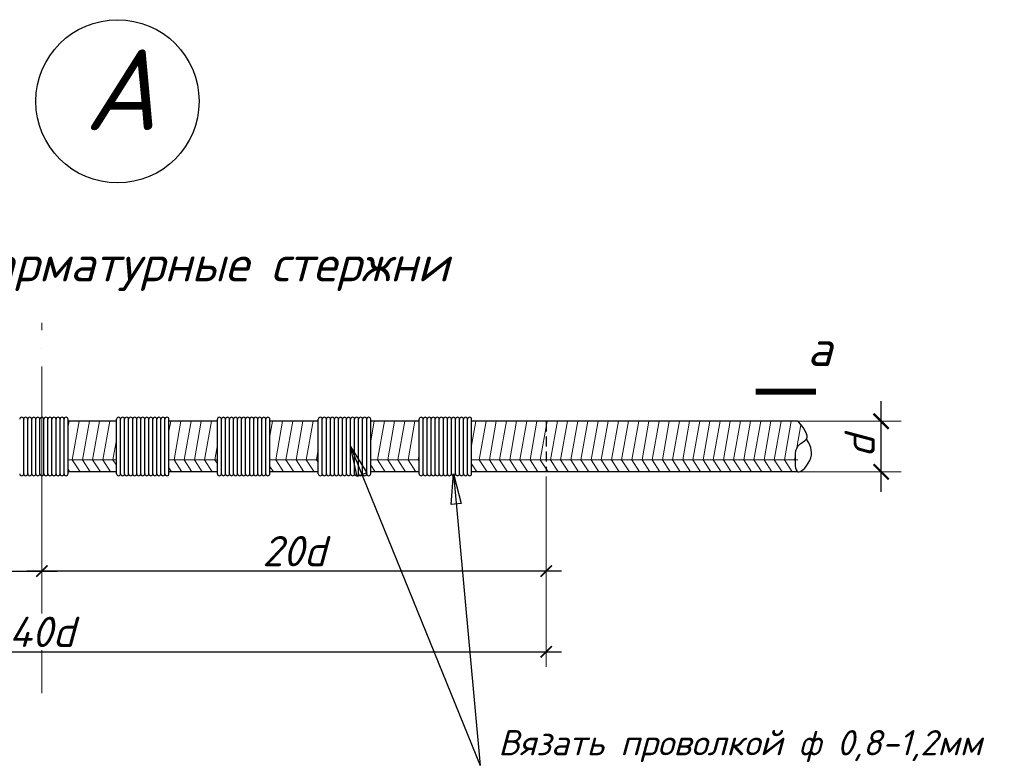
# Model space of a CAD drawing. Header units: millimetres. Extents: x -33345 to 4712671, y -3392 to 121473.
# Tile 629 of 656: x 3245497 to 3251139, y 50022 to 54289. Entities that reach past the tile are written whole.
import ezdxf
from ezdxf.enums import TextEntityAlignment as Align

# ---------------------------------------------------------------- set-up
doc = ezdxf.new("R2010")
doc.units = ezdxf.units.MM
doc.linetypes.add('ACAD_ISO04W100', pattern=[30, 24, -3, 0, -3])
doc.linetypes.add('HIDDEN', pattern=[0.375, 0.25, -0.125])
doc.layers.add('Text', color=250, linetype='Continuous')
doc.layers.add('размеры КЖ', color=7, linetype='Continuous')
doc.layers.add('Размеры1', color=252, linetype='Continuous', lineweight=15)
doc.styles.add('_text', font='isocpeui.ttf')
doc.styles.add('GOST 2.304', font='isocpeui.ttf')
doc.styles.add('ISOCPEUR', font='isocpeui.ttf', dxfattribs={"height": 300})
doc.dimstyles.new('SPDS$0', dxfattribs={"dimscale": 100, "dimtxt": 2.5, "dimasz": 1.5, "dimexe": 2, "dimexo": 0.625, "dimtad": 1, "dimdec": 0, "dimtxsty": 'GOST 2.304', "dimblk": '*U113', "dimcen": 0, "dimdle": 2, "dimclre": 256, "dimaunit": 1, "dimazin": 0, "dimtfac": 1, "dimtdec": 0, "dimtmove": 1, "dimatfit": 3, "dimfxl": 0.18, "dimtfill": 1, "dimtolj": 1, "dimtzin": 0, "dimlwe": -1, "dimarcsym": 0})

# ---------------------------------------------------------------- blocks, each defined once
blk = doc.blocks.new('_ArchTick')
at = {"color": 0, "linetype": 'ByBlock', "const_width": 0.15}
blk.add_lwpolyline([(-0.5, -0.5), (0.5, 0.5)], dxfattribs=at)
blk = doc.blocks.new('*D305')
at = {"layer": 'Defpoints', "color": 0, "ltscale": 100, "transparency": 16777216}
for p in [(-49982808.3, 22687862.4), (-49981802.7, 22687862.4), (-49982808.3, 22687362.4)]:
    blk.add_point(p, dxfattribs=at)
at = {"layer": 'Размеры1', "color": 0, "linetype": 'Continuous', "lineweight": -2, "ltscale": 100, "transparency": 16777216}
blk.add_line((-49981802.7, 22687162.4), (-49981802.7, 22688062.4), dxfattribs=at)
at = {"layer": 'Размеры1', "linetype": 'Continuous', "ltscale": 100, "transparency": 16777216}
for p, q in [((-49982745.8, 22687862.4), (-49981602.7, 22687862.4)), ((-49982745.8, 22687362.4), (-49981602.7, 22687362.4))]:
    blk.add_line(p, q, dxfattribs=at)
at = {"layer": 'Размеры1', "color": 0, "ltscale": 100, "transparency": 16777216, "insert": (-49982015.2, 22687612.4), "char_height": 300, "attachment_point": 5, "rotation": 90, "style": 'ISOCPEUR', "bg_fill": 3, "box_fill_scale": 1.1, "bg_fill_color": 256, "bg_fill_true_color": 13158600, "bg_fill_transparency": 0}
blk.add_mtext('\\A1;d', dxfattribs=at)
at = {"layer": 'Размеры1', "color": 0, "lineweight": -2, "ltscale": 100, "transparency": 16777216, "xscale": 150, "yscale": 150, "zscale": 150}
for p, rotation in [((-49981802.7, 22687862.4), 90), ((-49981802.7, 22687362.4), 270)]:
    blk.add_blockref('_ArchTick', p, dxfattribs=dict(at, rotation=rotation))
blk = doc.blocks.new('*U113')
at = {"color": 0, "linetype": 'ByBlock', "const_width": 0.15}
blk.add_lwpolyline([(-0.5, -0.5), (0.5, 0.5)], dxfattribs=at)
blk = doc.blocks.new('*D306')
at = {"layer": 'Defpoints', "color": 0, "ltscale": 100, "transparency": 16777216}
for p in [(-49995122.4, 22687362.4), (-49990122.4, 22687322.4), (-49990122.4, 22686378.5)]:
    blk.add_point(p, dxfattribs=at)
at = {"layer": 'Размеры1', "ltscale": 100, "transparency": 16777216}
for p, q in [((-49995122.4, 22687315.6), (-49995122.4, 22686228.5)), ((-49990122.4, 22687275.6), (-49990122.4, 22686228.5))]:
    blk.add_line(p, q, dxfattribs=at)
at = {"layer": 'Размеры1', "color": 0, "lineweight": -2, "ltscale": 100, "transparency": 16777216}
blk.add_line((-49995272.4, 22686378.5), (-49989972.4, 22686378.5), dxfattribs=at)
at = {"layer": 'Размеры1', "color": 0, "lineweight": -2, "ltscale": 100, "transparency": 16777216, "xscale": 112.5, "yscale": 112.5, "zscale": 112.5, "rotation": 180}
blk.add_blockref('_ArchTick', (-49995122.4, 22686378.5), dxfattribs=at)
at = {"layer": 'Размеры1', "color": 0, "lineweight": -2, "ltscale": 100, "transparency": 16777216, "xscale": 112.5, "yscale": 112.5, "zscale": 112.5}
blk.add_blockref('_ArchTick', (-49990122.4, 22686378.5), dxfattribs=at)
at = {"layer": 'Размеры1', "color": 0, "lineweight": 0, "ltscale": 100, "transparency": 16777216, "insert": (-49992622.4, 22686575.4), "char_height": 300, "attachment_point": 5, "style": 'ISOCPEUR', "bg_fill": 3, "box_fill_scale": 1.1, "bg_fill_color": 256, "bg_fill_true_color": 13158600, "bg_fill_transparency": 0}
blk.add_mtext('\\A1;2{\\fISOCPEUR|b0|i1|c186|p34;0d}', dxfattribs=at)
blk = doc.blocks.new('*D307')
at = {"layer": 'Defpoints', "color": 0, "ltscale": 100, "transparency": 16777216}
for p in [(-49985122.4, 22687362.4), (-49990122.4, 22687322.4), (-49990122.4, 22686378.5)]:
    blk.add_point(p, dxfattribs=at)
at = {"layer": 'Размеры1', "ltscale": 100, "transparency": 16777216}
for p, q in [((-49990122.4, 22687275.6), (-49990122.4, 22686228.5)), ((-49985122.4, 22687315.6), (-49985122.4, 22686228.5))]:
    blk.add_line(p, q, dxfattribs=at)
at = {"layer": 'Размеры1', "color": 0, "lineweight": -2, "ltscale": 100, "transparency": 16777216}
blk.add_line((-49984972.4, 22686378.5), (-49990272.4, 22686378.5), dxfattribs=at)
at = {"layer": 'Размеры1', "color": 0, "lineweight": -2, "ltscale": 100, "transparency": 16777216, "xscale": 112.5, "yscale": 112.5, "zscale": 112.5, "rotation": 180}
blk.add_blockref('_ArchTick', (-49990122.4, 22686378.5), dxfattribs=at)
at = {"layer": 'Размеры1', "color": 0, "lineweight": -2, "ltscale": 100, "transparency": 16777216, "xscale": 112.5, "yscale": 112.5, "zscale": 112.5}
blk.add_blockref('_ArchTick', (-49985122.4, 22686378.5), dxfattribs=at)
at = {"layer": 'Размеры1', "color": 0, "lineweight": 0, "ltscale": 100, "transparency": 16777216, "insert": (-49987622.4, 22686575.4), "char_height": 300, "attachment_point": 5, "style": 'ISOCPEUR', "bg_fill": 3, "box_fill_scale": 1.1, "bg_fill_color": 256, "bg_fill_true_color": 13158600, "bg_fill_transparency": 0}
blk.add_mtext('\\A1;2{\\fISOCPEUR|b0|i1|c186|p34;0d}', dxfattribs=at)
blk = doc.blocks.new('*D308')
at = {"layer": 'Defpoints', "color": 0, "ltscale": 100, "transparency": 16777216}
for p in [(-49995122.4, 22686562.4), (-49985122.4, 22686522.4), (-49985122.4, 22685578.5)]:
    blk.add_point(p, dxfattribs=at)
at = {"layer": 'Размеры1', "ltscale": 100, "transparency": 16777216}
for p, q in [((-49995122.4, 22686515.6), (-49995122.4, 22685428.5)), ((-49985122.4, 22686475.6), (-49985122.4, 22685428.5))]:
    blk.add_line(p, q, dxfattribs=at)
at = {"layer": 'Размеры1', "color": 0, "lineweight": -2, "ltscale": 100, "transparency": 16777216}
blk.add_line((-49995272.4, 22685578.5), (-49984972.4, 22685578.5), dxfattribs=at)
at = {"layer": 'Размеры1', "color": 0, "lineweight": -2, "ltscale": 100, "transparency": 16777216, "xscale": 112.5, "yscale": 112.5, "zscale": 112.5, "rotation": 180}
blk.add_blockref('_ArchTick', (-49995122.4, 22685578.5), dxfattribs=at)
at = {"layer": 'Размеры1', "color": 0, "lineweight": -2, "ltscale": 100, "transparency": 16777216, "xscale": 112.5, "yscale": 112.5, "zscale": 112.5}
blk.add_blockref('_ArchTick', (-49985122.4, 22685578.5), dxfattribs=at)
at = {"layer": 'Размеры1', "color": 0, "lineweight": 0, "ltscale": 100, "transparency": 16777216, "insert": (-49990122.4, 22685775.4), "char_height": 300, "attachment_point": 5, "style": 'ISOCPEUR', "bg_fill": 3, "box_fill_scale": 1.1, "bg_fill_color": 256, "bg_fill_true_color": 13158600, "bg_fill_transparency": 0}
blk.add_mtext('\\A1;4{\\fISOCPEUR|b0|i1|c186|p34;0d}', dxfattribs=at)
blk = doc.blocks.new('jsd')
at = {"color": 250, "linetype": 'ACAD_ISO04W100', "lineweight": 9, "ltscale": 60}
blk.add_line((-49990122.4, 22685167.2), (-49990122.4, 22688838.7), dxfattribs=at)
at = {"color": 250, "ltscale": 15}
for p, q in [((-49989902.4, 22687342.4), (-49989902.4, 22687882.4)), ((-49989902.4, 22687342.4), (-49989902.4, 22687882.4)), ((-49989862.4, 22687342.4), (-49989862.4, 22687882.4)), ((-49989382.4, 22687342.4), (-49989382.4, 22687882.4)), ((-49989342.4, 22687342.4), (-49989342.4, 22687882.4)), ((-49989342.4, 22687342.4), (-49989342.4, 22687882.4)), ((-49989302.4, 22687342.4), (-49989302.4, 22687882.4)), ((-49989302.4, 22687342.4), (-49989302.4, 22687882.4)), ((-49989262.4, 22687342.4), (-49989262.4, 22687882.4)), ((-49989262.4, 22687342.4), (-49989262.4, 22687882.4)), ((-49989222.4, 22687342.4), (-49989222.4, 22687882.4)), ((-49989222.4, 22687342.4), (-49989222.4, 22687882.4)), ((-49989182.4, 22687342.4), (-49989182.4, 22687882.4)), ((-49989182.4, 22687342.4), (-49989182.4, 22687882.4)), ((-49989142.4, 22687342.4), (-49989142.4, 22687882.4)), ((-49989142.4, 22687342.4), (-49989142.4, 22687882.4)), ((-49989102.4, 22687342.4), (-49989102.4, 22687882.4)), ((-49989102.4, 22687342.4), (-49989102.4, 22687882.4)), ((-49989062.4, 22687342.4), (-49989062.4, 22687882.4)), ((-49989062.4, 22687342.4), (-49989062.4, 22687882.4)), ((-49989022.4, 22687342.4), (-49989022.4, 22687882.4)), ((-49989022.4, 22687342.4), (-49989022.4, 22687882.4)), ((-49988982.4, 22687342.4), (-49988982.4, 22687882.4)), ((-49988982.4, 22687342.4), (-49988982.4, 22687882.4)), ((-49988942.4, 22687342.4), (-49988942.4, 22687882.4)), ((-49988942.4, 22687342.4), (-49988942.4, 22687882.4)), ((-49988902.4, 22687342.4), (-49988902.4, 22687882.4)), ((-49988902.4, 22687342.4), (-49988902.4, 22687882.4)), ((-49988862.4, 22687342.4), (-49988862.4, 22687882.4)), ((-49988862.4, 22687342.4), (-49988862.4, 22687882.4)), ((-49988382.4, 22687342.4), (-49988382.4, 22687882.4)), ((-49988342.4, 22687342.4), (-49988342.4, 22687882.4)), ((-49988342.4, 22687342.4), (-49988342.4, 22687882.4)), ((-49988302.4, 22687342.4), (-49988302.4, 22687882.4)), ((-49988302.4, 22687342.4), (-49988302.4, 22687882.4)), ((-49988262.4, 22687342.4), (-49988262.4, 22687882.4)), ((-49988262.4, 22687342.4), (-49988262.4, 22687882.4)), ((-49988222.4, 22687342.4), (-49988222.4, 22687882.4)), ((-49988222.4, 22687342.4), (-49988222.4, 22687882.4)), ((-49988182.4, 22687342.4), (-49988182.4, 22687882.4)), ((-49988182.4, 22687342.4), (-49988182.4, 22687882.4)), ((-49988142.4, 22687342.4), (-49988142.4, 22687882.4)), ((-49988142.4, 22687342.4), (-49988142.4, 22687882.4)), ((-49988102.4, 22687342.4), (-49988102.4, 22687882.4)), ((-49988102.4, 22687342.4), (-49988102.4, 22687882.4)), ((-49988062.4, 22687342.4), (-49988062.4, 22687882.4)), ((-49988062.4, 22687342.4), (-49988062.4, 22687882.4)), ((-49988022.4, 22687342.4), (-49988022.4, 22687882.4)), ((-49988022.4, 22687342.4), (-49988022.4, 22687882.4)), ((-49987982.4, 22687342.4), (-49987982.4, 22687882.4)), ((-49987982.4, 22687342.4), (-49987982.4, 22687882.4)), ((-49987942.4, 22687342.4), (-49987942.4, 22687882.4)), ((-49987942.4, 22687342.4), (-49987942.4, 22687882.4)), ((-49987902.4, 22687342.4), (-49987902.4, 22687882.4)), ((-49987902.4, 22687342.4), (-49987902.4, 22687882.4)), ((-49987862.4, 22687342.4), (-49987862.4, 22687882.4)), ((-49987862.4, 22687342.4), (-49987862.4, 22687882.4)), ((-49987382.4, 22687342.4), (-49987382.4, 22687882.4)), ((-49987342.4, 22687342.4), (-49987342.4, 22687882.4)), ((-49987342.4, 22687342.4), (-49987342.4, 22687882.4)), ((-49987302.4, 22687342.4), (-49987302.4, 22687882.4)), ((-49987302.4, 22687342.4), (-49987302.4, 22687882.4)), ((-49987262.4, 22687342.4), (-49987262.4, 22687882.4)), ((-49987262.4, 22687342.4), (-49987262.4, 22687882.4)), ((-49987222.4, 22687342.4), (-49987222.4, 22687882.4)), ((-49987222.4, 22687342.4), (-49987222.4, 22687882.4)), ((-49987182.4, 22687342.4), (-49987182.4, 22687882.4)), ((-49987182.4, 22687342.4), (-49987182.4, 22687882.4)), ((-49987142.4, 22687342.4), (-49987142.4, 22687882.4)), ((-49987142.4, 22687342.4), (-49987142.4, 22687882.4)), ((-49987102.4, 22687342.4), (-49987102.4, 22687882.4)), ((-49987102.4, 22687342.4), (-49987102.4, 22687882.4)), ((-49987062.4, 22687342.4), (-49987062.4, 22687882.4)), ((-49987062.4, 22687342.4), (-49987062.4, 22687882.4)), ((-49987022.4, 22687342.4), (-49987022.4, 22687882.4)), ((-49987022.4, 22687342.4), (-49987022.4, 22687882.4)), ((-49986982.4, 22687342.4), (-49986982.4, 22687882.4)), ((-49986982.4, 22687342.4), (-49986982.4, 22687882.4)), ((-49986942.4, 22687342.4), (-49986942.4, 22687882.4)), ((-49986942.4, 22687342.4), (-49986942.4, 22687882.4)), ((-49986902.4, 22687342.4), (-49986902.4, 22687882.4)), ((-49986902.4, 22687342.4), (-49986902.4, 22687882.4)), ((-49986862.4, 22687342.4), (-49986862.4, 22687882.4)), ((-49986862.4, 22687342.4), (-49986862.4, 22687882.4)), ((-49986382.4, 22687342.4), (-49986382.4, 22687882.4)), ((-49986342.4, 22687342.4), (-49986342.4, 22687882.4)), ((-49986342.4, 22687342.4), (-49986342.4, 22687882.4)), ((-49986302.4, 22687342.4), (-49986302.4, 22687882.4)), ((-49986302.4, 22687342.4), (-49986302.4, 22687882.4)), ((-49986262.4, 22687342.4), (-49986262.4, 22687882.4)), ((-49986262.4, 22687342.4), (-49986262.4, 22687882.4)), ((-49986222.4, 22687342.4), (-49986222.4, 22687882.4)), ((-49986222.4, 22687342.4), (-49986222.4, 22687882.4)), ((-49986182.4, 22687342.4), (-49986182.4, 22687882.4)), ((-49986182.4, 22687342.4), (-49986182.4, 22687882.4)), ((-49986142.4, 22687342.4), (-49986142.4, 22687882.4)), ((-49986142.4, 22687342.4), (-49986142.4, 22687882.4)), ((-49986102.4, 22687342.4), (-49986102.4, 22687882.4)), ((-49986102.4, 22687342.4), (-49986102.4, 22687882.4)), ((-49986062.4, 22687342.4), (-49986062.4, 22687882.4)), ((-49986062.4, 22687342.4), (-49986062.4, 22687882.4)), ((-49986022.4, 22687342.4), (-49986022.4, 22687882.4)), ((-49986022.4, 22687342.4), (-49986022.4, 22687882.4)), ((-49985982.4, 22687342.4), (-49985982.4, 22687882.4)), ((-49985982.4, 22687342.4), (-49985982.4, 22687882.4)), ((-49985942.4, 22687342.4), (-49985942.4, 22687882.4)), ((-49985942.4, 22687342.4), (-49985942.4, 22687882.4)), ((-49985902.4, 22687342.4), (-49985902.4, 22687882.4)), ((-49985902.4, 22687342.4), (-49985902.4, 22687882.4)), ((-49985862.4, 22687342.4), (-49985862.4, 22687882.4)), ((-49985862.4, 22687342.4), (-49985862.4, 22687882.4))]:
    blk.add_line(p, q, dxfattribs=at)
at = {"ltscale": 10}
blk.add_circle((-49989373.2, 22691034.5), 809.2, dxfattribs=at)
at = {"color": 250, "ltscale": 15}
for centre, start, end in [((-49990322.4, 22687882.4), 0, 180), ((-49990282.4, 22687882.4), 0, 180), ((-49990242.4, 22687882.4), 0, 180), ((-49990202.4, 22687882.4), 0, 180), ((-49990162.4, 22687882.4), 0, 180), ((-49990122.4, 22687882.4), 0, 180), ((-49990082.4, 22687882.4), 0, 180), ((-49990042.4, 22687882.4), 0, 180), ((-49990002.4, 22687882.4), 0, 180), ((-49989962.4, 22687882.4), 0, 180), ((-49989922.4, 22687882.4), 0, 180), ((-49989882.4, 22687882.4), 0, 180), ((-49989362.4, 22687882.4), 0, 180), ((-49989322.4, 22687882.4), 0, 180), ((-49989282.4, 22687882.4), 0, 180), ((-49989242.4, 22687882.4), 0, 180), ((-49989202.4, 22687882.4), 0, 180), ((-49989162.4, 22687882.4), 0, 180), ((-49989122.4, 22687882.4), 0, 180), ((-49989082.4, 22687882.4), 0, 180), ((-49989042.4, 22687882.4), 0, 180), ((-49989002.4, 22687882.4), 0, 180), ((-49988962.4, 22687882.4), 0, 180), ((-49988922.4, 22687882.4), 0, 180), ((-49988882.4, 22687882.4), 0, 180), ((-49988362.4, 22687882.4), 0, 180), ((-49988322.4, 22687882.4), 0, 180), ((-49988282.4, 22687882.4), 0, 180), ((-49988242.4, 22687882.4), 0, 180), ((-49988202.4, 22687882.4), 0, 180), ((-49988162.4, 22687882.4), 0, 180), ((-49988122.4, 22687882.4), 0, 180), ((-49988082.4, 22687882.4), 0, 180), ((-49988042.4, 22687882.4), 0, 180), ((-49988002.4, 22687882.4), 0, 180), ((-49987962.4, 22687882.4), 0, 180), ((-49987922.4, 22687882.4), 0, 180), ((-49987882.4, 22687882.4), 0, 180), ((-49987362.4, 22687882.4), 0, 180), ((-49987322.4, 22687882.4), 0, 180), ((-49987282.4, 22687882.4), 0, 180), ((-49987242.4, 22687882.4), 0, 180), ((-49987202.4, 22687882.4), 0, 180), ((-49987162.4, 22687882.4), 0, 180), ((-49987122.4, 22687882.4), 0, 180), ((-49987082.4, 22687882.4), 0, 180), ((-49987042.4, 22687882.4), 0, 180), ((-49987002.4, 22687882.4), 0, 180), ((-49986962.4, 22687882.4), 0, 180), ((-49986922.4, 22687882.4), 0, 180), ((-49986882.4, 22687882.4), 0, 180), ((-49986362.4, 22687882.4), 0, 180), ((-49986322.4, 22687882.4), 0, 180), ((-49986282.4, 22687882.4), 0, 180), ((-49986242.4, 22687882.4), 0, 180), ((-49986202.4, 22687882.4), 0, 180), ((-49986162.4, 22687882.4), 0, 180), ((-49986122.4, 22687882.4), 0, 180), ((-49986082.4, 22687882.4), 0, 180), ((-49986042.4, 22687882.4), 0, 180), ((-49986002.4, 22687882.4), 0, 180), ((-49985962.4, 22687882.4), 0, 180), ((-49985922.4, 22687882.4), 0, 180), ((-49985882.4, 22687882.4), 0, 180), ((-49989882.4, 22687342.4), 180, 0), ((-49989362.4, 22687342.4), 180, 0), ((-49989322.4, 22687342.4), 180, 0), ((-49989282.4, 22687342.4), 180, 0), ((-49989242.4, 22687342.4), 180, 0), ((-49989202.4, 22687342.4), 180, 0), ((-49989162.4, 22687342.4), 180, 0), ((-49989122.4, 22687342.4), 180, 0), ((-49989082.4, 22687342.4), 180, 0), ((-49989042.4, 22687342.4), 180, 0), ((-49989002.4, 22687342.4), 180, 0), ((-49988962.4, 22687342.4), 180, 0), ((-49988922.4, 22687342.4), 180, 0), ((-49988882.4, 22687342.4), 180, 0), ((-49988362.4, 22687342.4), 180, 0), ((-49988322.4, 22687342.4), 180, 0), ((-49988282.4, 22687342.4), 180, 0), ((-49988242.4, 22687342.4), 180, 0), ((-49988202.4, 22687342.4), 180, 0), ((-49988162.4, 22687342.4), 180, 0), ((-49988122.4, 22687342.4), 180, 0), ((-49988082.4, 22687342.4), 180, 0), ((-49988042.4, 22687342.4), 180, 0), ((-49988002.4, 22687342.4), 180, 0), ((-49987962.4, 22687342.4), 180, 0), ((-49987922.4, 22687342.4), 180, 0), ((-49987882.4, 22687342.4), 180, 0), ((-49987362.4, 22687342.4), 180, 0), ((-49987322.4, 22687342.4), 180, 0), ((-49987282.4, 22687342.4), 180, 0), ((-49987242.4, 22687342.4), 180, 0), ((-49987202.4, 22687342.4), 180, 0), ((-49987162.4, 22687342.4), 180, 0), ((-49987122.4, 22687342.4), 180, 0), ((-49987082.4, 22687342.4), 180, 0), ((-49987042.4, 22687342.4), 180, 0), ((-49987002.4, 22687342.4), 180, 0), ((-49986962.4, 22687342.4), 180, 0), ((-49986922.4, 22687342.4), 180, 0), ((-49986882.4, 22687342.4), 180, 0), ((-49986362.4, 22687342.4), 180, 0), ((-49986322.4, 22687342.4), 180, 0), ((-49986282.4, 22687342.4), 180, 0), ((-49986242.4, 22687342.4), 180, 0), ((-49986202.4, 22687342.4), 180, 0), ((-49986162.4, 22687342.4), 180, 0), ((-49986122.4, 22687342.4), 180, 0), ((-49986082.4, 22687342.4), 180, 0), ((-49986042.4, 22687342.4), 180, 0), ((-49986002.4, 22687342.4), 180, 0), ((-49985962.4, 22687342.4), 180, 0), ((-49985922.4, 22687342.4), 180, 0), ((-49985882.4, 22687342.4), 180, 0)]:
    blk.add_arc(centre, 20, start, end, dxfattribs=at)
at = {"layer": 'Text', "color": 250}
blk.add_lwpolyline([(-49983046.8, 22688155.2, 60, 60, 0), (-49982446.8, 22688155.2, 60, 60, 0), (-49982646.8, 22688155.2, 0, 80, 0), (-49982646.8, 22688555.2, 0, 0, 0), (-49982646.8, 22689222.8, 0, 0, 0)], format="xyseb", dxfattribs=at)
at = {"layer": 'размеры КЖ', "color": 250, "lineweight": 30}
for p, q in [((-49989382.4, 22687862.4), (-49989862.4, 22687862.4)), ((-49988382.4, 22687862.4), (-49988862.4, 22687862.4)), ((-49987382.4, 22687862.4), (-49987862.4, 22687862.4)), ((-49986382.4, 22687862.4), (-49986862.4, 22687862.4)), ((-49982629.3, 22687862.4), (-49985862.4, 22687862.4)), ((-49989382.4, 22687362.4), (-49989862.4, 22687362.4)), ((-49988382.4, 22687362.4), (-49988862.4, 22687362.4)), ((-49987382.4, 22687362.4), (-49987862.4, 22687362.4)), ((-49986382.4, 22687362.4), (-49986862.4, 22687362.4)), ((-49982629.3, 22687362.4), (-49985862.4, 22687362.4))]:
    blk.add_line(p, q, dxfattribs=at)
at = {"layer": 'размеры КЖ', "color": 250, "lineweight": 9}
for p, q in [((-49989862.4, 22687812.8), (-49989853.5, 22687862.4)), ((-49989821, 22687481.5), (-49989752.6, 22687862.4)), ((-49989720.1, 22687481.5), (-49989651.8, 22687862.4)), ((-49989619.3, 22687481.5), (-49989550.9, 22687862.4)), ((-49989518.4, 22687481.5), (-49989450.1, 22687862.4)), ((-49988862.4, 22687765.3), (-49988844.9, 22687862.4)), ((-49988812.4, 22687481.5), (-49988744.1, 22687862.4)), ((-49988711.6, 22687481.5), (-49988643.2, 22687862.4)), ((-49988610.7, 22687481.5), (-49988542.4, 22687862.4)), ((-49988509.9, 22687481.5), (-49988441.5, 22687862.4)), ((-49987862.4, 22687717.7), (-49987836.4, 22687862.4)), ((-49987803.9, 22687481.5), (-49987735.6, 22687862.4)), ((-49987703.1, 22687481.5), (-49987634.7, 22687862.4)), ((-49987602.2, 22687481.5), (-49987533.9, 22687862.4)), ((-49987501.3, 22687481.5), (-49987433, 22687862.4)), ((-49986862.4, 22687670.2), (-49986827.9, 22687862.4)), ((-49986795.4, 22687481.5), (-49986727, 22687862.4)), ((-49986694.5, 22687481.5), (-49986626.2, 22687862.4)), ((-49986593.7, 22687481.5), (-49986525.3, 22687862.4)), ((-49986492.8, 22687481.5), (-49986424.5, 22687862.4)), ((-49985862.4, 22687622.6), (-49985819.4, 22687862.4)), ((-49985786.8, 22687481.5), (-49985718.5, 22687862.4)), ((-49985686, 22687481.5), (-49985617.7, 22687862.4)), ((-49985585.1, 22687481.5), (-49985516.8, 22687862.4)), ((-49985484.3, 22687481.5), (-49985415.9, 22687862.4)), ((-49985383.4, 22687481.5), (-49985315.1, 22687862.4)), ((-49985282.6, 22687481.5), (-49985214.2, 22687862.4)), ((-49985181.7, 22687481.5), (-49985113.4, 22687862.4)), ((-49985080.9, 22687481.5), (-49985012.5, 22687862.4)), ((-49984980, 22687481.5), (-49984911.7, 22687862.4)), ((-49984879.2, 22687481.5), (-49984810.8, 22687862.4)), ((-49984778.3, 22687481.5), (-49984710, 22687862.4)), ((-49984677.5, 22687481.5), (-49984609.1, 22687862.4)), ((-49984576.6, 22687481.5), (-49984508.3, 22687862.4)), ((-49984475.8, 22687481.5), (-49984407.4, 22687862.4)), ((-49984374.9, 22687481.5), (-49984306.6, 22687862.4)), ((-49984274.1, 22687481.5), (-49984205.7, 22687862.4)), ((-49984173.2, 22687481.5), (-49984104.9, 22687862.4)), ((-49984072.3, 22687481.5), (-49984004, 22687862.4)), ((-49983971.5, 22687481.5), (-49983903.2, 22687862.4)), ((-49983870.6, 22687481.5), (-49983802.3, 22687862.4)), ((-49983769.8, 22687481.5), (-49983701.4, 22687862.4)), ((-49983668.9, 22687481.5), (-49983600.6, 22687862.4)), ((-49983568.1, 22687481.5), (-49983499.7, 22687862.4)), ((-49983467.2, 22687481.5), (-49983398.9, 22687862.4)), ((-49983366.4, 22687481.5), (-49983298, 22687862.4)), ((-49983265.5, 22687481.5), (-49983197.2, 22687862.4)), ((-49983164.7, 22687481.5), (-49983096.3, 22687862.4)), ((-49983063.8, 22687481.5), (-49982995.5, 22687862.4)), ((-49982963, 22687481.5), (-49982894.6, 22687862.4)), ((-49982862.1, 22687481.5), (-49982793.8, 22687862.4)), ((-49982761.3, 22687481.5), (-49982692.9, 22687862.4)), ((-49982639.4, 22687598.4), (-49982598.6, 22687825.9)), ((-49989417.6, 22687481.5), (-49989382.4, 22687677.5)), ((-49988409, 22687481.5), (-49988382.4, 22687630)), ((-49987400.5, 22687481.5), (-49987382.4, 22687582.5)), ((-49989382.4, 22687481.5), (-49989862.4, 22687481.5)), ((-49989821, 22687481.5), (-49989743.8, 22687362.4)), ((-49989720.1, 22687481.5), (-49989643, 22687362.4)), ((-49989619.3, 22687481.5), (-49989542.1, 22687362.4)), ((-49989518.4, 22687481.5), (-49989441.3, 22687362.4)), ((-49989417.6, 22687481.5), (-49989382.4, 22687427.2)), ((-49988382.4, 22687481.5), (-49988862.4, 22687481.5)), ((-49988812.4, 22687481.5), (-49988735.3, 22687362.4)), ((-49988711.6, 22687481.5), (-49988634.5, 22687362.4)), ((-49988610.7, 22687481.5), (-49988533.6, 22687362.4)), ((-49988509.9, 22687481.5), (-49988432.8, 22687362.4)), ((-49988409, 22687481.5), (-49988382.4, 22687440.4)), ((-49987382.4, 22687481.5), (-49987862.4, 22687481.5)), ((-49987803.9, 22687481.5), (-49987726.8, 22687362.4)), ((-49987703.1, 22687481.5), (-49987625.9, 22687362.4)), ((-49987602.2, 22687481.5), (-49987525.1, 22687362.4)), ((-49987501.3, 22687481.5), (-49987424.2, 22687362.4)), ((-49987400.5, 22687481.5), (-49987382.4, 22687453.6)), ((-49986382.4, 22687481.5), (-49986862.4, 22687481.5)), ((-49986795.4, 22687481.5), (-49986718.3, 22687362.4)), ((-49986694.5, 22687481.5), (-49986617.4, 22687362.4)), ((-49986593.7, 22687481.5), (-49986516.5, 22687362.4)), ((-49986492.8, 22687481.5), (-49986415.7, 22687362.4)), ((-49986392, 22687481.5), (-49986382.4, 22687534.9)), ((-49986392, 22687481.5), (-49986382.4, 22687466.7)), ((-49982629.3, 22687481.5), (-49985862.4, 22687481.5)), ((-49985786.8, 22687481.5), (-49985709.7, 22687362.4)), ((-49985686, 22687481.5), (-49985608.9, 22687362.4)), ((-49985585.1, 22687481.5), (-49985508, 22687362.4)), ((-49985484.3, 22687481.5), (-49985407.2, 22687362.4)), ((-49985383.4, 22687481.5), (-49985306.3, 22687362.4)), ((-49985282.6, 22687481.5), (-49985205.5, 22687362.4)), ((-49985181.7, 22687481.5), (-49985104.6, 22687362.4)), ((-49985080.9, 22687481.5), (-49985003.8, 22687362.4)), ((-49984980, 22687481.5), (-49984902.9, 22687362.4)), ((-49984879.2, 22687481.5), (-49984802, 22687362.4)), ((-49984778.3, 22687481.5), (-49984701.2, 22687362.4)), ((-49984677.5, 22687481.5), (-49984600.3, 22687362.4)), ((-49984576.6, 22687481.5), (-49984499.5, 22687362.4)), ((-49984475.8, 22687481.5), (-49984398.6, 22687362.4)), ((-49984374.9, 22687481.5), (-49984297.8, 22687362.4)), ((-49984274.1, 22687481.5), (-49984196.9, 22687362.4)), ((-49984173.2, 22687481.5), (-49984096.1, 22687362.4)), ((-49984072.3, 22687481.5), (-49983995.2, 22687362.4)), ((-49983971.5, 22687481.5), (-49983894.4, 22687362.4)), ((-49983870.6, 22687481.5), (-49983793.5, 22687362.4)), ((-49983769.8, 22687481.5), (-49983692.7, 22687362.4)), ((-49983668.9, 22687481.5), (-49983591.8, 22687362.4)), ((-49983568.1, 22687481.5), (-49983491, 22687362.4)), ((-49983467.2, 22687481.5), (-49983390.1, 22687362.4)), ((-49983366.4, 22687481.5), (-49983289.3, 22687362.4)), ((-49983265.5, 22687481.5), (-49983188.4, 22687362.4)), ((-49983164.7, 22687481.5), (-49983087.5, 22687362.4)), ((-49983063.8, 22687481.5), (-49982986.7, 22687362.4)), ((-49982963, 22687481.5), (-49982885.8, 22687362.4)), ((-49982862.1, 22687481.5), (-49982785, 22687362.4)), ((-49982761.3, 22687481.5), (-49982684.1, 22687362.4)), ((-49989862.4, 22687389.8), (-49989844.7, 22687362.4)), ((-49988862.4, 22687402.9), (-49988836.2, 22687362.4)), ((-49987862.4, 22687416.1), (-49987827.6, 22687362.4)), ((-49986862.4, 22687429.3), (-49986819.1, 22687362.4)), ((-49985862.4, 22687442.4), (-49985810.6, 22687362.4))]:
    blk.add_line(p, q, dxfattribs=at)
at = {"layer": 'размеры КЖ', "color": 250, "linetype": 'HIDDEN', "ltscale": 400}
blk.add_line((-49985122.4, 22687862.4), (-49985122.4, 22687362.4), dxfattribs=at)
at = {"layer": 'размеры КЖ', "color": 250, "lineweight": 15}
for q in [(-49982655.3, 22687509.9), (-49982655.9, 22687474.6)]:
    blk.add_line((-49982660.4, 22687481.5), q, dxfattribs=at)
at = {"layer": 'размеры КЖ', "color": 250, "lineweight": 30}
blk.add_spline([(-49982629.3, 22687862.4), (-49982546.1, 22687684.4), (-49982630.8, 22687611.3), (-49982655.2, 22687514.1), (-49982629.3, 22687362.4), (-49982499.9, 22687499.8), (-49982543.6, 22687692.6)], degree=3, dxfattribs=at)
at = {"color": 250, "linetype": 'Continuous', "lineweight": 0, "ltscale": 75, "style": 'ISOCPEUR'}
blk.add_text('Узел стыковки арматурные стержни ', height=350, dxfattribs=at).set_placement((-49994023.4, 22689249.7))
blk.add_text('а', height=350, dxfattribs=at).set_placement((-49982288.7, 22688760.6), align=Align.TOP_RIGHT)
at = {"insert": (-49989701.3, 22691549.5), "char_height": 800, "width": 1667.114, "attachment_point": 1, "style": '_text'}
blk.add_mtext('A', dxfattribs=at)
at = {"lineweight": 25, "ltscale": 100, "insert": (-49985597.6, 22684801.4), "char_height": 250, "width": 5100.568, "attachment_point": 1, "style": 'ISOCPEUR'}
blk.add_mtext('\\fISOCPEUR|b0|i1|c1|p34;\\W1.0000000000;\\T1.0000000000;\\o\\lВязать проволкой ф 0,8-1,2мм', dxfattribs=at)
at = {"layer": 'Размеры1', "color": 250, "ltscale": 100}
dim = blk.add_linear_dim(base=(-49981802.7, 22687862.4), p1=(-49982808.3, 22687362.4), p2=(-49982808.3, 22687862.4), angle=90, text='d', dimstyle='SPDS$0', override={"dimlfac": 1, "dimtxsty": 'ISOCPEUR', "dimblk1": 'ArchTick', "dimblk2": 'ArchTick', "dimsah": 1, "dimfxl": 500, "dimfxlon": 1, "dimtfill": 1, "dimtolj": 1}, dxfattribs=at)
dim.commit()
dim.dimension.update_dxf_attribs({"geometry": '*D305', "text_midpoint": (-49981802.7, 22687612.4), "dimtype": 129})
at = {"layer": 'Размеры1', "color": 250, "lineweight": 0, "ltscale": 100}
dim = blk.add_linear_dim(base=(-49990122.4, 22686378.5), p1=(-49995122.4, 22687362.4), p2=(-49990122.4, 22687322.4), text='2{\\fISOCPEUR|b0|i1|c186|p34;0d}', dimstyle='SPDS$0', override={"dimscale": 75, "dimlfac": 1, "dimtxsty": 'ISOCPEUR', "dimblk1": 'ArchTick', "dimblk2": 'ArchTick', "dimsah": 1, "dimtolj": 1}, dxfattribs=at)
dim.commit()
dim.dimension.update_dxf_attribs({"geometry": '*D306', "text_midpoint": (-49992622.4, 22686575.4)})
at = {"color": 250, "ltscale": 15}
for p, q in [((-49990302.4, 22687342.4), (-49990302.4, 22687882.4)), ((-49990302.4, 22687342.4), (-49990302.4, 22687882.4)), ((-49990262.4, 22687342.4), (-49990262.4, 22687882.4)), ((-49990262.4, 22687342.4), (-49990262.4, 22687882.4)), ((-49990222.4, 22687342.4), (-49990222.4, 22687882.4)), ((-49990222.4, 22687342.4), (-49990222.4, 22687882.4)), ((-49990182.4, 22687342.4), (-49990182.4, 22687882.4)), ((-49990182.4, 22687342.4), (-49990182.4, 22687882.4)), ((-49990142.4, 22687342.4), (-49990142.4, 22687882.4)), ((-49990142.4, 22687342.4), (-49990142.4, 22687882.4)), ((-49990102.4, 22687342.4), (-49990102.4, 22687882.4)), ((-49990102.4, 22687342.4), (-49990102.4, 22687882.4)), ((-49990062.4, 22687342.4), (-49990062.4, 22687882.4)), ((-49990062.4, 22687342.4), (-49990062.4, 22687882.4)), ((-49990022.4, 22687342.4), (-49990022.4, 22687882.4)), ((-49990022.4, 22687342.4), (-49990022.4, 22687882.4)), ((-49989982.4, 22687342.4), (-49989982.4, 22687882.4)), ((-49989982.4, 22687342.4), (-49989982.4, 22687882.4)), ((-49989942.4, 22687342.4), (-49989942.4, 22687882.4)), ((-49989942.4, 22687342.4), (-49989942.4, 22687882.4))]:
    blk.add_line(p, q, dxfattribs=at)
for centre in [(-49990322.4, 22687342.4), (-49990282.4, 22687342.4), (-49990242.4, 22687342.4), (-49990202.4, 22687342.4), (-49990162.4, 22687342.4), (-49990122.4, 22687342.4), (-49990082.4, 22687342.4), (-49990042.4, 22687342.4), (-49990002.4, 22687342.4), (-49989962.4, 22687342.4), (-49989922.4, 22687342.4)]:
    blk.add_arc(centre, 20, 180, 0, dxfattribs=at)
at = {"layer": 'Размеры1', "color": 250, "lineweight": 0, "ltscale": 100}
dim = blk.add_linear_dim(base=(-49990122.4, 22686378.5), p1=(-49985122.4, 22687362.4), p2=(-49990122.4, 22687322.4), angle=180, text='2{\\fISOCPEUR|b0|i1|c186|p34;0d}', dimstyle='SPDS$0', override={"dimscale": 75, "dimlfac": 1, "dimtxsty": 'ISOCPEUR', "dimblk1": 'ArchTick', "dimblk2": 'ArchTick', "dimsah": 1, "dimtolj": 1}, dxfattribs=at)
dim.commit()
dim.dimension.update_dxf_attribs({"geometry": '*D307', "text_midpoint": (-49987622.4, 22686575.4)})
at = {"color": 250, "lineweight": 25, "ltscale": 100}
for p, q in [((-49987062.4, 22687612.4), (-49986902.6, 22687353.1)), ((-49986995.7, 22687315.2), (-49987062.4, 22687612.4)), ((-49986902.6, 22687353.1), (-49986995.7, 22687315.2)), ((-49986064.9, 22687038.6), (-49986042.4, 22687342.4)), ((-49986042.4, 22687342.4), (-49985964.8, 22687047.9)), ((-49985964.8, 22687047.9), (-49986064.9, 22687038.6))]:
    blk.add_line(p, q, dxfattribs=at)
at = {"layer": 'Размеры1', "color": 250, "lineweight": 0, "ltscale": 100}
dim = blk.add_linear_dim(base=(-49985122.4, 22685578.5), p1=(-49995122.4, 22686562.4), p2=(-49985122.4, 22686522.4), text='4{\\fISOCPEUR|b0|i1|c186|p34;0d}', dimstyle='SPDS$0', override={"dimscale": 75, "dimlfac": 1, "dimtxsty": 'ISOCPEUR', "dimblk1": 'ArchTick', "dimblk2": 'ArchTick', "dimsah": 1, "dimtolj": 1}, dxfattribs=at)
dim.commit()
dim.dimension.update_dxf_attribs({"geometry": '*D308', "text_midpoint": (-49990122.4, 22685775.4)})
at = {"color": 250, "lineweight": 25, "ltscale": 100}
for points in [[(-49987062.4, 22687612.4), (-49985776.4, 22684451.4)], [(-49986042.4, 22687342.4), (-49985776.4, 22684451.4)]]:
    blk.add_lwpolyline(points, dxfattribs=at)

msp = doc.modelspace()

# ---------------------------------------------------------------- block references
at = {"color": 7, "true_color": 0xffffff, "xscale": 0.5780932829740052, "yscale": 0.5780932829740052, "zscale": 0.5780932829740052}
msp.add_blockref('jsd', (32144577.876, -13063713.429, 1359241.5), dxfattribs=at)

doc.saveas('drawing.dxf')
